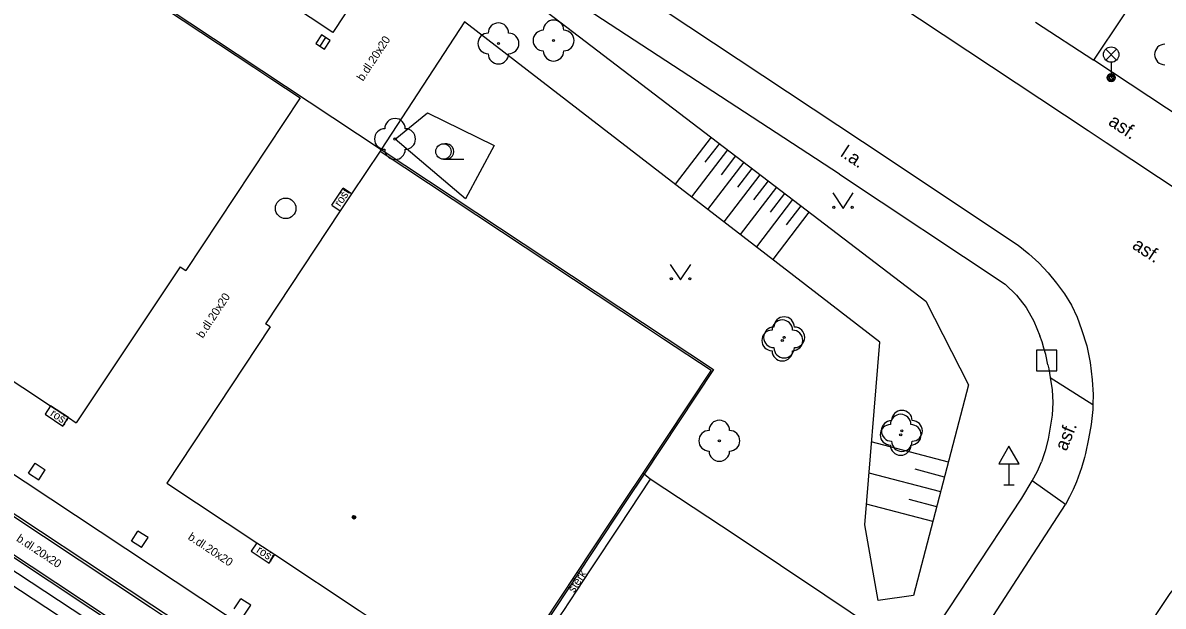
# Model space of a CAD drawing. Extents: x -598233 to -596890, y -1157848 to -1156431.
# Drawn here: x -597039.3 to -596983.7, y -1157151.1 to -1157122.6 of the extents above; entities that cross this region are included whole.
import ezdxf

# ---------------------------------------------------------------- set-up
doc = ezdxf.new("R2010")
doc.units = 0
for name, color, linetype in [('Level 10', 7, 'Continuous'), ('Level 11', 7, 'Continuous'), ('Level 14', 7, 'Continuous'), ('Level 15', 7, 'Continuous'), ('Level 21', 7, 'Continuous'), ('Level 22', 7, 'Continuous'), ('Level 24', 7, 'Continuous'), ('Level 26', 7, 'Continuous'), ('Level 27', 7, 'Continuous'), ('Level 33', 7, 'Continuous'), ('Level 34', 7, 'Continuous'), ('Level 36', 7, 'Continuous'), ('Level 39', 7, 'Continuous'), ('Level 40', 7, 'Continuous'), ('Level 42', 7, 'Continuous'), ('Level 5', 7, 'Continuous'), ('Level 6', 7, 'Continuous'), ('Level 7', 7, 'Continuous')]:
    doc.layers.add(name, color=color, linetype=linetype)

msp = doc.modelspace()

# ---------------------------------------------------------------- linework, layer by layer
at = {"layer": 'Level 10'}
for points in [[(-596926.62, -1157168.1599), (-596986.5, -1157128.48), (-596987.38, -1157127.9), (-597052.12, -1157085.03)], [(-597058.29, -1157088.81), (-597057.8, -1157089.07), (-596998.38, -1157128.42)], [(-596998.38, -1157128.42), (-596990.79, -1157133.48)], [(-596990.79, -1157133.48), (-596990.27, -1157133.89), (-596989.78, -1157134.33), (-596989.33, -1157134.82), (-596988.92, -1157135.33)], [(-596988.92, -1157135.33), (-596988.54, -1157135.85), (-596988.2, -1157136.4), (-596987.92, -1157136.98), (-596987.7, -1157137.58)], [(-596987.7, -1157137.58), (-596987.45, -1157138.38), (-596987.28, -1157139.2), (-596987.19, -1157140.04)], [(-596987.19, -1157140.04), (-596987.14, -1157140.76), (-596987.15, -1157141.25), (-596987.16, -1157141.49), (-596987.24, -1157142.21)], [(-596987.24, -1157142.21), (-596987.37, -1157142.92), (-596987.51, -1157143.63), (-596987.56, -1157143.82), (-596987.7, -1157144.33), (-596987.95, -1157145.01)], [(-596987.95, -1157145.01), (-596988.11, -1157145.39), (-596988.29, -1157145.75), (-596988.49, -1157146.11)], [(-596970.1599, -1157147.18), (-596971.01, -1157146.69), (-596972.4, -1157146.15), (-596973.57, -1157145.91), (-596974.48, -1157145.87), (-596975.53, -1157145.89), (-596976.57, -1157146.02), (-596977.66, -1157146.32), (-596979.78, -1157147.12), (-596981.03, -1157147.94), (-596981.91, -1157148.65), (-596983.4, -1157150.45), (-597022.94, -1157210)], [(-597007.45, -1157175.02), (-597006.98, -1157174.31), (-597003.44, -1157168.94), (-597003.24, -1157168.64), (-597001.48, -1157165.98), (-596999.57, -1157163.06), (-596999.12, -1157162.41), (-596993.97, -1157154.58), (-596988.49, -1157146.11)]]:
    msp.add_lwpolyline(points, dxfattribs=at)
at = {"layer": 'Level 11'}
for points in [[(-597022.02, -1157119.8), (-597024.2, -1157123.1), (-597052.6599, -1157104.28), (-597050.12, -1157100.38)], [(-596999.51, -1157130.01), (-597015.69, -1157119.43)], [(-596987.1, -1157124.46), (-596984.27, -1157120.2199)], [(-597017.78, -1157122.58), (-597021.85, -1157128.81)], [(-596989.95, -1157122.6), (-596987.1, -1157124.46)], [(-596975.57, -1157132.08), (-596987.1, -1157124.46)], [(-597021.85, -1157128.81), (-597021.9, -1157128.89)], [(-596999.51, -1157130.01), (-596991.42, -1157135.38)], [(-597024.25, -1157131.52), (-597023.7, -1157130.7)], [(-597023.29, -1157130.97), (-597023.7, -1157130.7)], [(-597024.25, -1157131.52), (-597023.84, -1157131.8)], [(-596991.42, -1157135.38), (-596990.88, -1157135.92), (-596990.41, -1157136.52), (-596990.03, -1157137.18), (-596989.74, -1157137.89)], [(-596989.34, -1157139.31), (-596989.45, -1157138.8), (-596989.54, -1157138.5), (-596989.63, -1157138.19), (-596989.74, -1157137.89)], [(-596989.34, -1157139.31), (-596989.3, -1157139.51), (-596989.24, -1157139.92)], [(-596989.24, -1157139.92), (-596989.14, -1157140.53), (-596989.11, -1157141.15), (-596989.14, -1157141.77)], [(-596989.24, -1157139.92), (-596987.15, -1157141.25)], [(-597037.96, -1157141.3), (-597038.23, -1157141.72)], [(-597038.23, -1157141.72), (-597037.36, -1157142.3)], [(-597037.36, -1157142.3), (-597037.08, -1157141.88)], [(-596989.14, -1157141.77), (-596989.33, -1157142.94), (-596989.47, -1157143.5), (-596989.65, -1157144.04)], [(-597039.03, -1157144.59), (-597038.71, -1157144.1)], [(-597038.71, -1157144.1), (-597038.22, -1157144.42)], [(-597038.54, -1157144.91), (-597038.22, -1157144.42)], [(-597001.2, -1157161.93), (-597000.45, -1157160.77), (-596995.71, -1157153.54), (-596990.62, -1157145.81), (-596990.11, -1157144.96), (-596989.85, -1157144.5), (-596989.65, -1157144.04)], [(-597039.03, -1157144.59), (-597038.54, -1157144.91)], [(-596996.47, -1157153.05), (-597000.22, -1157150.53), (-597004.54, -1157147.65), (-597008.73, -1157144.89), (-597010.24, -1157147.17), (-597011.62, -1157149.25), (-597012.99, -1157151.33), (-597013.04, -1157151.4), (-597014.37, -1157153.41), (-597015.92, -1157155.75)], [(-597009.03, -1157144.64), (-597009.09, -1157144.59)], [(-597008.73, -1157144.89), (-597009.03, -1157144.64)], [(-596988.49, -1157146.11), (-596990.11, -1157144.96)], [(-597034.02, -1157147.91), (-597033.7, -1157147.41)], [(-597033.21, -1157147.72), (-597033.7, -1157147.41)], [(-597033.53, -1157148.22), (-597033.21, -1157147.72)], [(-597033.53, -1157148.22), (-597034.02, -1157147.91)], [(-597027.91, -1157147.98), (-597028.19, -1157148.4)], [(-597028.19, -1157148.4), (-597027.31, -1157148.98)], [(-597027.31, -1157148.98), (-597027.03, -1157148.56)], [(-597029.01, -1157151.2), (-597028.69, -1157150.71)], [(-597028.2, -1157151.03), (-597028.69, -1157150.71)], [(-597028.52, -1157151.52), (-597028.2, -1157151.03)]]:
    msp.add_lwpolyline(points, dxfattribs=at)
at = {"layer": 'Level 14'}
for points in [[(-597016.2199, -1157120.21), (-596995.3, -1157136.21), (-596993.21, -1157140.28), (-596995.9, -1157150.56), (-596997.62, -1157150.79)], [(-596997.62, -1157150.79), (-596998.27, -1157147.11), (-596997.54, -1157138.2), (-597017.78, -1157122.58)], [(-597075.1, -1157126.8), (-597075.78, -1157127.39), (-597075.33, -1157126.35), (-597074.32, -1157126.37), (-597067.85, -1157130.97), (-597060.84, -1157135.26), (-597054.68, -1157139.44), (-597046.96, -1157144.6), (-597034.25, -1157152.98), (-597023.69, -1157159.99), (-597026.22, -1157163.64), (-597027.36, -1157164.89)], [(-597057.03, -1157138.75), (-597047.38, -1157145.09), (-597034.53, -1157153.53), (-597024.97, -1157159.84), (-597026.37, -1157163.12), (-597031.45, -1157157.71), (-597041.79, -1157153), (-597050.87, -1157147.36), (-597059.08, -1157141.92)]]:
    msp.add_lwpolyline(points, dxfattribs=at)
at = {"layer": 'Level 15'}
for points in [[(-597005.76, -1157128.21), (-597007.51, -1157130.5)], [(-597004.9699, -1157128.82), (-597006.7199, -1157131.12)], [(-597005.36, -1157128.52), (-597006.07, -1157129.43)], [(-597004.17, -1157129.43), (-597005.93, -1157131.73)], [(-597004.57, -1157129.12), (-597005.27, -1157130.04)], [(-597003.38, -1157130.04), (-597005.14, -1157132.34)], [(-597003.78, -1157129.73), (-597004.48, -1157130.65)], [(-597002.58, -1157130.64), (-597004.35, -1157132.95)], [(-597002.98, -1157130.34), (-597003.69, -1157131.26)], [(-597002.19, -1157130.95), (-597002.89, -1157131.87)], [(-597001.79, -1157131.25), (-597003.55, -1157133.56)], [(-597001.39, -1157131.55), (-597002.1, -1157132.48)], [(-597001, -1157131.86), (-597002.76, -1157134.17)], [(-596994.19, -1157144.05), (-596997.96, -1157143.07)], [(-596994.38, -1157144.78), (-596995.82, -1157144.4)], [(-596994.57, -1157145.5), (-596998.05, -1157144.59)], [(-596994.95, -1157146.95), (-596998.18, -1157146.1)], [(-596994.76, -1157146.23), (-596996.1, -1157145.87)]]:
    msp.add_lwpolyline(points, dxfattribs=at)
at = {"layer": 'Level 21'}
msp.add_lwpolyline([(-597017.73, -1157131.22), (-597021.17, -1157128.3), (-597019.58, -1157127.03), (-597016.34, -1157128.61), (-597017.73, -1157131.22)], dxfattribs=at)
at = {"layer": 'Level 22'}
for centre in [(-597016.13, -1157123.64), (-597013.44, -1157123.5), (-597021.17, -1157128.3), (-597002.29, -1157138.12), (-597002.2, -1157137.97), (-596996.52, -1157142.72), (-596996.46, -1157142.53), (-597005.36, -1157143.01)]:
    msp.add_circle(centre, 0.05, dxfattribs=at)
for centre, start, end in [((-597016.13, -1157123.14), 0, 180), ((-597013.44, -1157123), 0, 180), ((-597016.63, -1157123.64), 90, 270), ((-597015.63, -1157123.64), 270, 90), ((-597013.94, -1157123.5), 90, 270), ((-597012.94, -1157123.5), 270, 90), ((-596983.64, -1157124.18), 90, 270), ((-597016.13, -1157124.14), 180, 0), ((-597013.44, -1157124), 180, 0), ((-597021.17, -1157127.8), 0, 180), ((-597021.67, -1157128.3), 90, 270), ((-597020.67, -1157128.3), 270, 90), ((-597021.17, -1157128.8), 180, 0), ((-597002.29, -1157137.62), 0, 180), ((-597002.2, -1157137.47), 0, 180), ((-597002.79, -1157138.12), 90, 270), ((-597002.7, -1157137.97), 90, 270), ((-597001.79, -1157138.12), 270, 90), ((-597001.7, -1157137.97), 270, 90), ((-597002.29, -1157138.62), 180, 0), ((-597002.2, -1157138.47), 180, 0), ((-596996.52, -1157142.22), 0, 180), ((-596996.46, -1157142.03), 0, 180), ((-597005.36, -1157142.51), 0, 180), ((-596997.02, -1157142.72), 90, 270), ((-596996.96, -1157142.53), 90, 270), ((-596996.02, -1157142.72), 270, 90), ((-596995.96, -1157142.53), 270, 90), ((-597005.86, -1157143.01), 90, 270), ((-597004.86, -1157143.01), 270, 90), ((-596996.52, -1157143.22), 180, 0), ((-596996.46, -1157143.03), 180, 0), ((-597005.36, -1157143.51), 180, 0)]:
    msp.add_arc(centre, 0.5, start, end, dxfattribs=at)
at = {"layer": 'Level 24'}
for points in [[(-597076.07, -1157122.64), (-597074.41, -1157123.75), (-597073.09, -1157124.62), (-597071.75, -1157125.51), (-597063.11, -1157131.23), (-597061.78, -1157132.11), (-597053.11, -1157137.86), (-597051.78, -1157138.74), (-597043.11, -1157144.49), (-597041.8, -1157145.36), (-597033.09, -1157151.12), (-597031.77, -1157152), (-597023.75, -1157157.31), (-597022.43, -1157158.17), (-597020.17, -1157159.64)], [(-597076, -1157122.53), (-597073.02, -1157124.51), (-597071.68, -1157125.4), (-597063.04, -1157131.12), (-597061.71, -1157132), (-597053.04, -1157137.75), (-597051.71, -1157138.63), (-597043.04, -1157144.38), (-597041.73, -1157145.25), (-597033.02, -1157151.01), (-597031.7, -1157151.89), (-597023.68, -1157157.2), (-597020.1, -1157159.53)]]:
    msp.add_lwpolyline(points, dxfattribs=at)
at = {"layer": 'Level 26'}
msp.add_lwpolyline([(-596989.9, -1157139.6), (-596988.9, -1157139.6), (-596988.9, -1157138.6), (-596989.9, -1157138.6)], close=True, dxfattribs=at)
at = {"layer": 'Level 27'}
msp.add_line((-597024.8142, -1157123.7809), (-597024.5458, -1157123.3591), dxfattribs=at)
msp.add_lwpolyline([(-597024.6033, -1157123.9151), (-597024.3349, -1157123.4933), (-597024.7567, -1157123.2249), (-597025.0251, -1157123.6467)], close=True, dxfattribs=at)
msp.add_circle((-597026.5, -1157131.68), 0.5, dxfattribs=at)
at = {"layer": 'Level 33'}
for p, q in [((-596986.525, -1157124.45), (-596985.995, -1157123.92)), ((-596986.525, -1157123.92), (-596985.995, -1157124.45)), ((-596986.26, -1157124.56), (-596986.26, -1157125.31))]:
    msp.add_line(p, q, dxfattribs=at)
for centre, radius in [((-596986.26, -1157124.185), 0.375), ((-596986.26, -1157125.31), 0.2), ((-596986.26, -1157125.31), 0.1445), ((-596986.26, -1157125.31), 0.0876)]:
    msp.add_circle(centre, radius, dxfattribs=at)
at = {"layer": 'Level 34'}
for p, q in [((-596991.24, -1157144.142), (-596991.24, -1157145.16)), ((-596991.49, -1157145.16), (-596990.99, -1157145.16))]:
    msp.add_line(p, q, dxfattribs=at)
msp.add_lwpolyline([(-596991.74, -1157144.142), (-596990.74, -1157144.142), (-596991.24, -1157143.276)], close=True, dxfattribs=at)
at = {"layer": 'Level 36'}
msp.add_line((-597018.81, -1157129.285), (-597017.81, -1157129.285), dxfattribs=at)
for points in [[(-596999.83, -1157130.93), (-596999.33, -1157131.68), (-596998.83, -1157130.93)], [(-597007.75, -1157134.41), (-597007.25, -1157135.16), (-597006.75, -1157134.41)]]:
    msp.add_lwpolyline(points, dxfattribs=at)
for centre, radius in [((-597018.81, -1157128.9096), 0.375), ((-596999.7802, -1157131.6298), 0.05), ((-596998.8808, -1157131.6298), 0.05), ((-597007.7002, -1157135.1098), 0.05), ((-597006.8008, -1157135.1098), 0.05)]:
    msp.add_circle(centre, radius, dxfattribs=at)
msp.add_arc((-597018.685, -1157128.9096), 0.375, 260.40593, 99.59407, dxfattribs=at)
at = {"layer": 'Level 39'}
for radius in [0.09, 0.0398]:
    msp.add_circle((-597023.17, -1157146.74), radius, dxfattribs=at)
at = {"layer": 'Level 5'}
for points in [[(-597056.87, -1157105.62), (-597021.85, -1157128.81)], [(-597056.92, -1157105.69), (-597038.36, -1157117.98), (-597037.53, -1157118.53), (-597028.06, -1157124.8), (-597027.23, -1157125.35), (-597025.79, -1157126.3)], [(-597067.09, -1157122.05), (-597058.12, -1157127.99), (-597057.24, -1157128.57), (-597053.11, -1157131.29), (-597052.23, -1157131.87), (-597042.96, -1157138.01), (-597042.08, -1157138.59), (-597037.96, -1157141.3), (-597037.08, -1157141.88), (-597036.71, -1157142.13)], [(-597069.66, -1157124.84), (-597018.46, -1157158.74)], [(-597025.79, -1157126.3), (-597031.36, -1157134.71)], [(-597021.9, -1157128.89), (-597023.29, -1157130.97), (-597023.84, -1157131.8), (-597027.48, -1157137.31)], [(-597021.9, -1157128.89), (-597008.91, -1157137.49)], [(-597021.85, -1157128.81), (-597005.65, -1157139.53), (-597009.03, -1157144.64)], [(-597031.64, -1157134.53), (-597036.71, -1157142.13)], [(-597031.64, -1157134.53), (-597031.36, -1157134.71)], [(-597027.25, -1157137.46), (-597027.48, -1157137.31)], [(-597027.25, -1157137.46), (-597032.29, -1157145.08)], [(-597008.91, -1157137.49), (-597008.08, -1157138.04)], [(-597008.08, -1157138.04), (-597005.76, -1157139.57), (-597009.09, -1157144.59), (-597009.95, -1157145.88), (-597016.32, -1157155.49), (-597016.59, -1157155.9)], [(-597032.29, -1157145.08), (-597027.91, -1157147.98), (-597027.03, -1157148.56), (-597022.92, -1157151.29), (-597022.04, -1157151.87), (-597017.82, -1157154.65), (-597016.94, -1157155.22), (-597016.8, -1157155.31)], [(-597009.03, -1157144.64), (-597009.88, -1157145.93)], [(-597009.88, -1157145.93), (-597016.24, -1157155.54)]]:
    msp.add_lwpolyline(points, dxfattribs=at)
at = {"layer": 'Level 6'}
for points in [[(-597028.06, -1157124.8), (-597027.23, -1157125.35)], [(-597023.29, -1157130.97), (-597023.84, -1157131.8)], [(-597008.91, -1157137.49), (-597008.08, -1157138.04)], [(-597037.08, -1157141.88), (-597037.96, -1157141.3)], [(-597027.91, -1157147.98), (-597027.03, -1157148.56)]]:
    msp.add_lwpolyline(points, dxfattribs=at)
at = {"layer": 'Level 7'}
for points in [[(-597075.28, -1157125.07), (-597075.34, -1157125.15), (-597075.25, -1157125.21), (-597064.03, -1157132.63), (-597054.02, -1157139.26), (-597044.05, -1157145.86), (-597034.01, -1157152.51), (-597023.05, -1157159.78)], [(-597022.91, -1157159.75), (-597023.3, -1157159.49), (-597024.62, -1157158.61), (-597032.62, -1157153.31), (-597033.95, -1157152.43), (-597042.67, -1157146.66), (-597043.99, -1157145.78), (-597052.64, -1157140.05), (-597053.96, -1157139.18), (-597062.66, -1157133.42), (-597063.97, -1157132.55), (-597072.62, -1157126.82), (-597073.94, -1157125.95), (-597075.28, -1157125.07)]]:
    msp.add_lwpolyline(points, dxfattribs=at)

# ---------------------------------------------------------------- texts
at = {"layer": 'Level 40'}
for s, height, rotation, p in [('b.dl.20x20', 0.4, 56.77266, (-597022.73, -1157125.51)), ('asf.', 0.65, 326.47127, (-596986.44, -1157127.58)), ('l.a.', 0.65, 326.42449, (-596999.5, -1157129.11)), ('asf.', 0.65, 326.47127, (-596985.28, -1157133.6)), ('b.dl.20x20', 0.4, 56.77266, (-597030.54, -1157138.04)), ('asf.', 0.65, 67.69338, (-596988.44, -1157143.55)), ('b.dl.20x20', 0.4, 326.48148, (-597039.66, -1157147.87)), ('b.dl.20x20', 0.4, 326.48825, (-597031.3, -1157147.79)), ('štěrk', 0.4, 56.49312, (-597012.45, -1157150.45))]:
    msp.add_text(s, height=height, rotation=rotation, dxfattribs=at).set_placement(p)
at = {"layer": 'Level 42'}
for rotation, p in [(56, (-597023.84, -1157131.63)), (327, (-597038.01, -1157141.77)), (327, (-597027.96, -1157148.43))]:
    msp.add_text('rošt', height=0.4, rotation=rotation, dxfattribs=at).set_placement(p)

doc.saveas('drawing.dxf')
